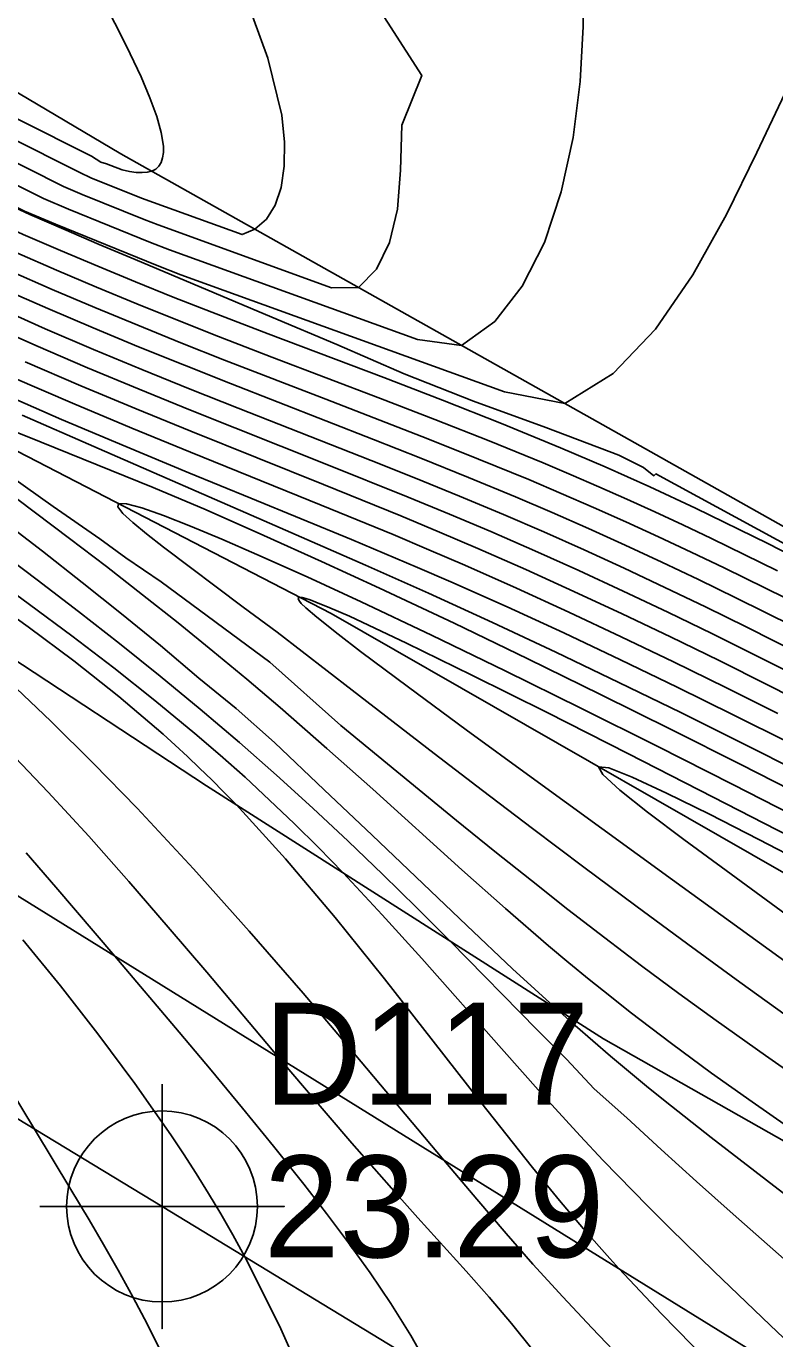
# Model space of a CAD drawing. Extents: x 2356077 to 2359823, y 225951 to 227822.
# Drawn here: x 2356638.54 to 2356656.92, y 227300.07 to 227332.29 of the extents above; entities that cross this region are included whole.
import ezdxf

# ---------------------------------------------------------------- set-up
doc = ezdxf.new("R2010")
doc.units = 0
for name, color, linetype in [('DTM Contours Major', 7, 'Continuous'), ('DTM Contours Minor', 7, 'Continuous'), ('Exist Roads EOP', 7, 'Continuous'), ('Exist Roads EOP Cogo Elevation', 7, 'Continuous'), ('Exist Roads EOP Cogo Number', 7, 'Continuous'), ('Exist Roads EOP Cogo Point CELL', 7, 'Continuous'), ('PH Exist DTM Breakline', 7, 'Continuous')]:
    doc.layers.add(name, color=color, linetype=linetype)

msp = doc.modelspace()

# ---------------------------------------------------------------- linework, layer by layer
at = {"layer": 'DTM Contours Major'}
for points in [[(2356652.235, 227333.585), (2356652.215, 227332.282), (2356652.143, 227330.932), (2356651.971, 227329.556), (2356651.679, 227328.221), (2356651.264, 227326.984), (2356650.721, 227325.905), (2356650.046, 227325.042), (2356649.233, 227324.453), (2356648.15, 227324.599), (2356642.052, 227326.802), (2356641.593, 227326.982), (2356639.573, 227327.8), (2356638.958, 227328.061), (2356635.594, 227329.748), (2356634.032, 227330.614), (2356632.493, 227331.475), (2356630.988, 227332.309)], [(2356657.195, 227318.249), (2356655.683, 227318.994), (2356654.869, 227319.383), (2356654.065, 227319.759), (2356653.267, 227320.124), (2356652.473, 227320.478), (2356651.678, 227320.822), (2356650.881, 227321.16), (2356649.645, 227321.667), (2356648.4, 227322.162), (2356645.897, 227323.133), (2356643.407, 227324.096), (2356642.337, 227324.519), (2356641.275, 227324.948), (2356640.22, 227325.384), (2356639.173, 227325.829), (2356638.132, 227326.285)], [(2356657.002, 227315.419), (2356655.724, 227316.058), (2356654.44, 227316.688), (2356653.153, 227317.306), (2356651.866, 227317.91), (2356650.583, 227318.495), (2356649.308, 227319.06), (2356648.426, 227319.439), (2356647.547, 227319.81), (2356645.783, 227320.536), (2356642.573, 227321.836), (2356641.131, 227322.427), (2356639.674, 227323.037), (2356638.208, 227323.67)], [(2356637.787, 227319.464), (2356638.805, 227318.699), (2356639.82, 227317.924), (2356640.827, 227317.138), (2356641.825, 227316.34), (2356642.809, 227315.53), (2356643.778, 227314.706), (2356644.685, 227313.908), (2356645.574, 227313.099), (2356646.445, 227312.284), (2356647.299, 227311.466), (2356648.134, 227310.647), (2356648.951, 227309.831), (2356651.09, 227307.659), (2356651.807, 227306.939), (2356652.489, 227306.206), (2356653.292, 227305.496), (2356654.131, 227304.717), (2356655.001, 227303.931), (2356655.901, 227303.132), (2356658.753, 227300.619)], [(2356658.236, 227311.916), (2356655.411, 227313.37), (2356653.333, 227314.431), (2356651.33, 227315.443), (2356649.484, 227316.364), (2356647.875, 227317.15), (2356646.475, 227317.806), (2356645.993, 227318.018), (2356645.65, 227318.157), (2356645.514, 227318.207), (2356645.403, 227318.243), (2356645.317, 227318.264), (2356645.257, 227318.271), (2356645.226, 227318.264), (2356645.214, 227318.246), (2356645.222, 227318.216), (2356645.248, 227318.176), (2356645.292, 227318.124), (2356645.404, 227318.015), (2356645.676, 227317.782), (2356646.2, 227317.366), (2356646.752, 227316.943), (2356647.928, 227316.064), (2356649.344, 227315.021), (2356650.939, 227313.857), (2356654.409, 227311.342), (2356658.215, 227308.59)], [(2356638.531, 227312), (2356639.261, 227311.16), (2356640.714, 227309.464), (2356642.295, 227307.601), (2356643.078, 227306.667), (2356643.853, 227305.732), (2356644.613, 227304.798), (2356645.356, 227303.867), (2356645.914, 227303.151), (2356646.457, 227302.43), (2356646.985, 227301.695), (2356647.495, 227300.938), (2356647.985, 227300.152), (2356648.455, 227299.328)]]:
    msp.add_lwpolyline(points, dxfattribs=at)
at = {"layer": 'DTM Contours Minor'}
for points in [[(2356640.045, 227333.639), (2356640.79, 227332.223), (2356641.093, 227331.61), (2356641.357, 227331.046), (2356641.575, 227330.533), (2356641.742, 227330.076), (2356641.854, 227329.677), (2356641.905, 227329.342), (2356641.906, 227329.191), (2356641.888, 227329.06), (2356641.851, 227328.948), (2356641.794, 227328.856), (2356641.717, 227328.784), (2356641.618, 227328.734), (2356641.509, 227328.706), (2356641.381, 227328.696), (2356641.236, 227328.703), (2356641.073, 227328.726), (2356640.893, 227328.765), (2356640.612, 227328.873), (2356640.508, 227328.915), (2356640.37, 227328.955), (2356640.139, 227329.099), (2356632.906, 227332.727)], [(2356662.947, 227316.445), (2356654.002, 227321.301), (2356653.954, 227321.256), (2356653.702, 227321.462), (2356653.097, 227321.764), (2356651.299, 227322.442), (2356649.52, 227323.084), (2356647.817, 227323.757), (2356646.168, 227324.475), (2356644.567, 227325.152), (2356641.211, 227326.56), (2356640.33, 227326.935), (2356639.461, 227327.312), (2356638.625, 227327.666), (2356636.42, 227328.692), (2356635.102, 227329.323), (2356633.791, 227329.967), (2356632.489, 227330.619), (2356631.201, 227331.274), (2356627.425, 227333.215)], [(2356643.905, 227333.062), (2356644.475, 227331.506), (2356644.812, 227330.104), (2356644.882, 227329.446), (2356644.876, 227328.853), (2356644.799, 227328.334), (2356644.651, 227327.897), (2356644.436, 227327.552), (2356644.156, 227327.307), (2356643.845, 227327.175), (2356641.365, 227328.07), (2356640.127, 227328.571), (2356639.852, 227328.699), (2356632.754, 227332.259), (2356631.023, 227333.223)], [(2356647.028, 227332.993), (2356648.252, 227331.077), (2356647.761, 227329.859), (2356647.733, 227328.758), (2356647.659, 227327.795), (2356647.461, 227326.977), (2356647.139, 227326.33), (2356646.695, 227325.88), (2356646.038, 227325.872), (2356641.774, 227327.413), (2356641.434, 227327.544), (2356639.912, 227328.161), (2356639.455, 227328.355), (2356635.921, 227330.128), (2356634.267, 227330.965), (2356630.989, 227332.789)], [(2356658.576, 227318.661), (2356656.751, 227319.596), (2356654.979, 227320.46), (2356653.859, 227320.98), (2356652.756, 227321.473), (2356651.66, 227321.944), (2356650.213, 227322.539), (2356648.766, 227323.11), (2356647.324, 227323.664), (2356644.481, 227324.74), (2356643.094, 227325.272), (2356642.149, 227325.642), (2356641.217, 227326.016), (2356640.294, 227326.396), (2356639.377, 227326.783), (2356638.463, 227327.181), (2356637.55, 227327.591), (2356636.326, 227328.16), (2356635.101, 227328.751), (2356633.874, 227329.359), (2356632.65, 227329.98), (2356631.429, 227330.609), (2356627.49, 227332.668)], [(2356657.176, 227330.641), (2356656.481, 227329.189), (2356655.735, 227327.671), (2356654.914, 227326.191), (2356653.995, 227324.853), (2356652.955, 227323.764), (2356651.771, 227323.026), (2356650.282, 227323.319), (2356642.331, 227326.191), (2356641.752, 227326.42), (2356639.252, 227327.432), (2356638.49, 227327.752), (2356636.873, 227328.563), (2356635.352, 227329.38), (2356633.9, 227330.2), (2356632.472, 227331.001), (2356631.075, 227331.777), (2356629.717, 227332.521)], [(2356656.989, 227318.925), (2356655.37, 227319.718), (2356654.668, 227320.05), (2356653.975, 227320.371), (2356653.288, 227320.682), (2356652.604, 227320.985), (2356651.92, 227321.28), (2356651.235, 227321.569), (2356649.91, 227322.11), (2356648.575, 227322.637), (2356647.237, 227323.154), (2356644.573, 227324.17), (2356643.261, 227324.677), (2356642.252, 227325.074), (2356641.253, 227325.476), (2356640.264, 227325.884), (2356639.281, 227326.301), (2356638.302, 227326.728)], [(2356657.393, 227317.554), (2356655.969, 227318.263), (2356655.053, 227318.707), (2356654.147, 227319.137), (2356653.247, 227319.553), (2356652.351, 227319.958), (2356651.456, 227320.352), (2356650.558, 227320.736), (2356649.4, 227321.216), (2356648.234, 227321.686), (2356647.064, 227322.148), (2356643.551, 227323.52), (2356642.422, 227323.968), (2356641.298, 227324.423), (2356640.18, 227324.886), (2356639.068, 227325.359), (2356637.963, 227325.844)], [(2356657.584, 227316.863), (2356656.237, 227317.539), (2356655.226, 227318.036), (2356654.224, 227318.517), (2356653.229, 227318.984), (2356652.239, 227319.436), (2356651.251, 227319.876), (2356650.263, 227320.302), (2356649.183, 227320.754), (2356648.1, 227321.195), (2356647.014, 227321.628), (2356643.745, 227322.913), (2356642.562, 227323.383), (2356641.378, 227323.863), (2356640.192, 227324.355), (2356639.004, 227324.864), (2356637.816, 227325.391)], [(2356657.765, 227316.189), (2356656.493, 227316.831), (2356655.391, 227317.377), (2356654.294, 227317.908), (2356653.203, 227318.425), (2356652.115, 227318.927), (2356651.031, 227319.414), (2356649.95, 227319.885), (2356648.935, 227320.314), (2356647.92, 227320.732), (2356645.884, 227321.549), (2356642.575, 227322.865), (2356641.312, 227323.378), (2356640.043, 227323.906), (2356638.77, 227324.452), (2356637.496, 227325.018)], [(2356657.943, 227315.519), (2356656.746, 227316.126), (2356655.555, 227316.719), (2356654.365, 227317.299), (2356653.177, 227317.867), (2356651.991, 227318.418), (2356650.81, 227318.954), (2356649.634, 227319.47), (2356648.685, 227319.875), (2356647.738, 227320.27), (2356645.837, 227321.042), (2356642.581, 227322.348), (2356641.234, 227322.898), (2356639.875, 227323.464), (2356638.51, 227324.051)], [(2356657.268, 227314.707), (2356655.904, 227315.391), (2356654.524, 227316.07), (2356653.134, 227316.741), (2356651.74, 227317.398), (2356650.347, 227318.037), (2356648.963, 227318.653), (2356648.151, 227319.005), (2356646.53, 227319.69), (2356644.055, 227320.709), (2356642.534, 227321.331), (2356640.98, 227321.973), (2356639.404, 227322.64), (2356637.818, 227323.335)], [(2356657.573, 227313.968), (2356656.111, 227314.703), (2356654.615, 227315.443), (2356653.092, 227316.185), (2356651.547, 227316.923), (2356649.987, 227317.654), (2356648.417, 227318.372), (2356646.874, 227319.061), (2356644.515, 227320.093), (2356640.195, 227321.97), (2356638.44, 227322.745)], [(2356657.725, 227313.331), (2356656.09, 227314.165), (2356654.394, 227315.02), (2356652.647, 227315.889), (2356650.861, 227316.762), (2356649.047, 227317.634), (2356647.215, 227318.495), (2356645.793, 227319.151), (2356644.372, 227319.793), (2356642.957, 227320.421), (2356641.654, 227320.964), (2356638.901, 227322.078), (2356637.471, 227322.652)], [(2356638.148, 227321.244), (2356639.202, 227320.504), (2356640.348, 227319.706), (2356640.98, 227319.239), (2356641.852, 227318.653), (2356644.52, 227316.677), (2356646.267, 227315.129), (2356649.109, 227312.798), (2356650.047, 227312.036), (2356650.945, 227311.318), (2356651.845, 227310.611), (2356652.748, 227309.915), (2356653.655, 227309.229), (2356654.568, 227308.552), (2356655.486, 227307.886), (2356656.698, 227307.026), (2356657.904, 227306.187)], [(2356638.327, 227320.672), (2356639.599, 227319.719), (2356640.508, 227319.025), (2356641.396, 227318.333), (2356642.265, 227317.644), (2356643.117, 227316.954), (2356643.952, 227316.262), (2356644.772, 227315.566), (2356645.922, 227314.564), (2356647.048, 227313.56), (2356649.238, 227311.587), (2356650.309, 227310.636), (2356651.367, 227309.722), (2356651.868, 227309.302), (2356652.369, 227308.891), (2356652.869, 227308.488), (2356653.372, 227308.092), (2356653.878, 227307.703), (2356654.388, 227307.318), (2356655.372, 227306.596), (2356656.368, 227305.887), (2356659.325, 227303.826)], [(2356657.705, 227312.755), (2356655.894, 227313.679), (2356654.034, 227314.619), (2356652.158, 227315.555), (2356650.299, 227316.47), (2356648.49, 227317.346), (2356646.764, 227318.163), (2356645.437, 227318.775), (2356644.204, 227319.327), (2356643.344, 227319.7), (2356642.57, 227320.022), (2356641.905, 227320.282), (2356641.373, 227320.469), (2356640.997, 227320.569), (2356640.801, 227320.572), (2356640.789, 227320.489), (2356640.913, 227320.331), (2356641.154, 227320.109), (2356641.493, 227319.83), (2356641.912, 227319.504), (2356643.867, 227318.034), (2356644.702, 227317.413), (2356646.541, 227315.99), (2356648.557, 227314.436), (2356649.746, 227313.527), (2356650.976, 227312.596), (2356652.234, 227311.651), (2356653.51, 227310.702), (2356654.792, 227309.758), (2356656.069, 227308.828), (2356658.289, 227307.233)], [(2356637.871, 227320.218), (2356638.935, 227319.403), (2356639.912, 227318.639), (2356640.877, 227317.868), (2356641.832, 227317.086), (2356642.779, 227316.29), (2356643.694, 227315.545), (2356644.633, 227314.71), (2356645.853, 227313.546), (2356647.037, 227312.431), (2356649.36, 227310.217), (2356650.485, 227309.157), (2356651.579, 227308.155), (2356652.019, 227307.764), (2356652.455, 227307.383), (2356652.891, 227307.01), (2356653.33, 227306.641), (2356653.775, 227306.274), (2356654.23, 227305.906), (2356655.36, 227305.015), (2356659.156, 227302.095)], [(2356637.576, 227318.859), (2356638.619, 227318.098), (2356639.659, 227317.324), (2356640.687, 227316.538), (2356641.695, 227315.741), (2356642.677, 227314.933), (2356643.3, 227314.398), (2356643.911, 227313.854), (2356644.516, 227313.297), (2356645.116, 227312.723), (2356645.717, 227312.128), (2356646.322, 227311.507), (2356647.281, 227310.483), (2356648.254, 227309.408), (2356650.21, 227307.201), (2356651.181, 227306.113), (2356652.142, 227305.055), (2356652.708, 227304.448), (2356653.81, 227303.328), (2356654.356, 227302.782), (2356655.437, 227301.724), (2356656.814, 227300.405), (2356659.552, 227297.803)], [(2356637.47, 227318.339), (2356638.588, 227317.545), (2356639.705, 227316.713), (2356640.811, 227315.838), (2356641.898, 227314.912), (2356642.199, 227314.641), (2356642.499, 227314.364), (2356642.797, 227314.081), (2356643.095, 227313.791), (2356643.394, 227313.492), (2356643.693, 227313.183), (2356644.903, 227311.857), (2356646.123, 227310.414), (2356647.339, 227308.905), (2356648.536, 227307.38), (2356649.697, 227305.889), (2356650.976, 227304.274), (2356651.638, 227303.465), (2356652.224, 227302.774), (2356652.87, 227302.042), (2356653.092, 227301.798), (2356654.144, 227300.683), (2356656.4, 227298.38)], [(2356638.128, 227316.195), (2356639.14, 227315.23), (2356640.189, 227314.194), (2356641.261, 227313.093), (2356642.642, 227311.609), (2356644.011, 227310.08), (2356645.338, 227308.553), (2356646.596, 227307.075), (2356648.792, 227304.461), (2356649.604, 227303.499), (2356650.324, 227302.659), (2356650.985, 227301.907), (2356651.717, 227301.104), (2356652.434, 227300.341), (2356653.678, 227299.045)], [(2356638.098, 227314.512), (2356639.074, 227313.492), (2356640.071, 227312.407), (2356641.058, 227311.297), (2356642.027, 227310.179), (2356642.972, 227309.071), (2356644.753, 227306.962), (2356645.371, 227306.235), (2356646.538, 227304.877), (2356647.632, 227303.63), (2356648.159, 227303.041), (2356649.341, 227301.737), (2356649.909, 227301.096), (2356650.46, 227300.45), (2356650.992, 227299.788)], [(2356658.806, 227311.15), (2356656.533, 227312.332), (2356655.321, 227312.949), (2356654.266, 227313.469), (2356653.423, 227313.859), (2356652.847, 227314.085), (2356652.594, 227314.113), (2356652.699, 227313.924), (2356653.12, 227313.542), (2356653.802, 227312.999), (2356654.69, 227312.329), (2356655.727, 227311.564), (2356658.894, 227309.251)], [(2356638.455, 227309.864), (2356639.376, 227308.733), (2356640.298, 227307.556), (2356641.206, 227306.336), (2356642.085, 227305.081), (2356642.4, 227304.609), (2356642.709, 227304.13), (2356643.014, 227303.641), (2356643.314, 227303.14), (2356643.612, 227302.623), (2356643.907, 227302.088), (2356644.762, 227300.392), (2356645.568, 227298.57)], [(2356637.844, 227306.684), (2356638.739, 227305.218), (2356639.636, 227303.741), (2356640.083, 227302.993), (2356640.438, 227302.386), (2356640.797, 227301.758), (2356641.156, 227301.105), (2356641.514, 227300.423), (2356641.868, 227299.71)]]:
    msp.add_lwpolyline(points, dxfattribs=at)
at = {"layer": 'Exist Roads EOP'}
msp.add_lwpolyline([(2357548.158, 226751.097), (2357465.654, 226801.744), (2357379.741, 226854.27), (2357296.317, 226905.048), (2357214.489, 226955.136), (2357131.706, 227005.719), (2357050.471, 227054.837), (2356971.347, 227103.361), (2356888.766, 227153.021), (2356805.008, 227204.071), (2356729.232, 227250.322), (2356641.873, 227303.321), (2356558.204, 227353.943), (2356475.441, 227404.348), (2356389.192, 227456.864), (2356305.906, 227507.596), (2356229.771, 227554.142)], dxfattribs=at)
at = {"layer": 'Exist Roads EOP Cogo Point CELL'}
msp.add_lwpolyline([(2356641.873, 227306.321), (2356641.873, 227300.321), (2356641.873, 227303.321), (2356644.873, 227303.321), (2356638.873, 227303.321)], dxfattribs=at)
msp.add_circle((2356641.873, 227303.321), 2.344, dxfattribs=at)
at = {"layer": 'PH Exist DTM Breakline'}
for points in [[(2356855.847, 227178.772), (2356834.49, 227192.255), (2356810.399, 227206.967), (2356788.735, 227220.136), (2356766.278, 227233.766), (2356744.171, 227246.698), (2356720.307, 227261.266), (2356695.176, 227276.508), (2356674.936, 227288.289), (2356652.397, 227302.228), (2356630.481, 227315.802), (2356612.536, 227326.207), (2356593.177, 227338.498), (2356576.924, 227348.664), (2356557.519, 227360.393), (2356536.799, 227373.48)], [(2356598.346, 227344.988), (2356610.985, 227337.882), (2356624.757, 227330.619), (2356633.489, 227324.349), (2356646.025, 227317.874), (2356660.346, 227309.675), (2356674.025, 227301.367), (2356685.554, 227293.579), (2356704.848, 227281.062), (2356719.296, 227272.924), (2356732.757, 227265.163), (2356747.196, 227256.79), (2356757.161, 227250.113), (2356766.932, 227244.619), (2356779.34, 227236.291), (2356790.423, 227229.967), (2356803.979, 227221.604), (2356813.49, 227214.849), (2356822.994, 227209.197), (2356834.106, 227204.079), (2356840.653, 227200.058), (2356845.766, 227194.655), (2356853.969, 227189.123)], [(2356732.916, 227272.736), (2356723.277, 227279.91), (2356715.069, 227284.649), (2356706.636, 227286.443), (2356699.805, 227291.776), (2356688.973, 227299.675), (2356678.789, 227306.855), (2356667.175, 227314.366), (2356653.355, 227322.135), (2356640.863, 227329.158), (2356626.25, 227337.814), (2356614.695, 227344.233)], [(2356618.2, 227329.643), (2356632.102, 227320.783), (2356642.968, 227313.646), (2356652.714, 227307.432), (2356664.355, 227300.849), (2356676.694, 227293.595), (2356689.114, 227286.458), (2356701.726, 227278.246), (2356715.471, 227270.812)]]:
    msp.add_lwpolyline(points, dxfattribs=at)

# ---------------------------------------------------------------- texts
at = {"layer": 'Exist Roads EOP Cogo Elevation'}
msp.add_text('23.29', height=2.5, dxfattribs=at).set_placement((2356644.373, 227302.071))
at = {"layer": 'Exist Roads EOP Cogo Number'}
msp.add_text('D117', height=2.5, dxfattribs=at).set_placement((2356644.373, 227305.821))

doc.saveas('drawing.dxf')
